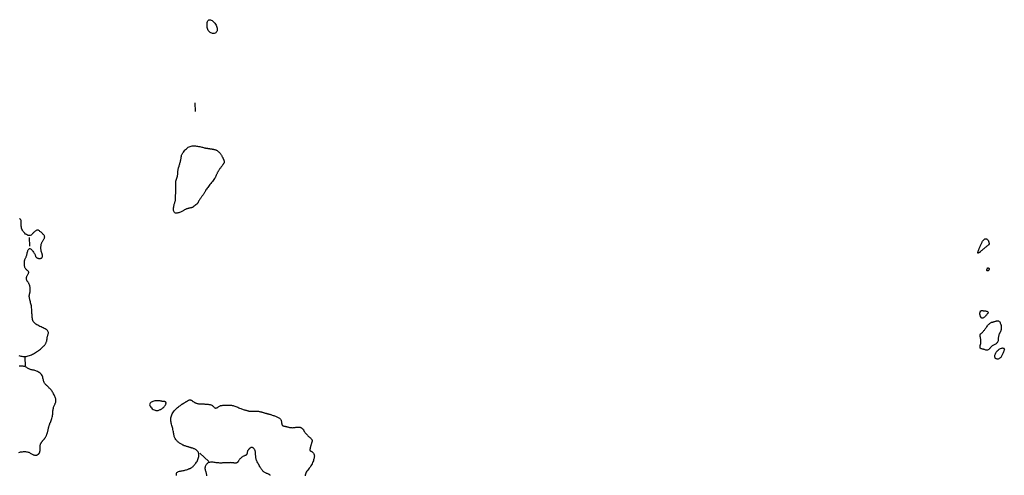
# Model space of a CAD drawing. Header units: millimetres. Extents: x 32690613 to 32693367, y 5343692 to 5344708.
# Tile 859 of 1009: x 32693074 to 32693189, y 5344348 to 5344401. Entities that reach past the tile are written whole.
import ezdxf

# ---------------------------------------------------------------- set-up
doc = ezdxf.new("R2010")
doc.units = ezdxf.units.MM
doc.header["$LTSCALE"] = 20
doc.layers.add('02-DGM_HL_491.50', color=72, linetype='Continuous')
doc.layers.add('02-DGM_HL_492.00', color=82, linetype='Continuous')

msp = doc.modelspace()

# ---------------------------------------------------------------- linework, layer by layer
at = {"layer": '02-DGM_HL_491.50', "elevation": 491.5, "flags": 128}
for points in [[(32693185.91, 5344373.78), (32693185.9, 5344373.79), (32693185.9, 5344373.8), (32693185.9, 5344373.82), (32693185.91, 5344373.84), (32693185.91, 5344373.87), (32693185.92, 5344373.89), (32693185.93, 5344373.92), (32693185.94, 5344373.96), (32693185.95, 5344373.99), (32693185.96, 5344374.03), (32693185.98, 5344374.07), (32693185.99, 5344374.11), (32693186.01, 5344374.16), (32693186.03, 5344374.21), (32693186.05, 5344374.27), (32693186.08, 5344374.33), (32693186.1, 5344374.4), (32693186.13, 5344374.47), (32693186.17, 5344374.54), (32693186.2, 5344374.61), (32693186.23, 5344374.69), (32693186.27, 5344374.77), (32693186.3, 5344374.84), (32693186.33, 5344374.91), (32693186.37, 5344374.98), (32693186.4, 5344375.05), (32693186.43, 5344375.11), (32693186.46, 5344375.17), (32693186.49, 5344375.22), (32693186.52, 5344375.27), (32693186.56, 5344375.31), (32693186.6, 5344375.35), (32693186.64, 5344375.39), (32693186.68, 5344375.42), (32693186.73, 5344375.44), (32693186.78, 5344375.46), (32693186.82, 5344375.46), (32693186.87, 5344375.46), (32693186.92, 5344375.45), (32693186.96, 5344375.43), (32693187, 5344375.4), (32693187.04, 5344375.36), (32693187.08, 5344375.31), (32693187.11, 5344375.26), (32693187.14, 5344375.21), (32693187.16, 5344375.15), (32693187.18, 5344375.1), (32693187.2, 5344375.05), (32693187.21, 5344375), (32693187.22, 5344374.96), (32693187.22, 5344374.93), (32693187.22, 5344374.89), (32693187.22, 5344374.87), (32693187.22, 5344374.84), (32693187.21, 5344374.82), (32693187.2, 5344374.8), (32693187.18, 5344374.77), (32693187.16, 5344374.75), (32693187.14, 5344374.73), (32693187.11, 5344374.7), (32693187.07, 5344374.67), (32693187.03, 5344374.64), (32693186.98, 5344374.6), (32693186.92, 5344374.55), (32693186.85, 5344374.49), (32693186.77, 5344374.43), (32693186.69, 5344374.36), (32693186.6, 5344374.29), (32693186.52, 5344374.23), (32693186.44, 5344374.16), (32693186.37, 5344374.1), (32693186.31, 5344374.04), (32693186.26, 5344374), (32693186.22, 5344373.96), (32693186.2, 5344373.93), (32693186.18, 5344373.91), (32693186.16, 5344373.89), (32693186.15, 5344373.88), (32693186.15, 5344373.87), (32693186.14, 5344373.86), (32693186.13, 5344373.86), (32693186.12, 5344373.85), (32693186.11, 5344373.85), (32693186.1, 5344373.85), (32693186.09, 5344373.84), (32693186.08, 5344373.84), (32693186.06, 5344373.83), (32693186.04, 5344373.82), (32693186.02, 5344373.82), (32693186.01, 5344373.81), (32693185.99, 5344373.8), (32693185.97, 5344373.79), (32693185.95, 5344373.78), (32693185.93, 5344373.78), (32693185.92, 5344373.78)], [(32693187.23, 5344371.94), (32693187.23, 5344371.91), (32693187.23, 5344371.88), (32693187.22, 5344371.85), (32693187.2, 5344371.82), (32693187.19, 5344371.79), (32693187.17, 5344371.76), (32693187.15, 5344371.73), (32693187.13, 5344371.72), (32693187.1, 5344371.7), (32693187.08, 5344371.69), (32693187.05, 5344371.69), (32693187.03, 5344371.7), (32693187, 5344371.7), (32693186.99, 5344371.72), (32693186.97, 5344371.73), (32693186.96, 5344371.75), (32693186.96, 5344371.77), (32693186.96, 5344371.8), (32693186.97, 5344371.82), (32693186.98, 5344371.85), (32693186.99, 5344371.88), (32693187, 5344371.9), (32693187.01, 5344371.93), (32693187.02, 5344371.95), (32693187.03, 5344371.97), (32693187.03, 5344371.99), (32693187.04, 5344372.01), (32693187.04, 5344372.02), (32693187.04, 5344372.03), (32693187.04, 5344372.04), (32693187.05, 5344372.05), (32693187.05, 5344372.06), (32693187.06, 5344372.06), (32693187.06, 5344372.07), (32693187.07, 5344372.07), (32693187.08, 5344372.07), (32693187.1, 5344372.07), (32693187.11, 5344372.07), (32693187.12, 5344372.06), (32693187.14, 5344372.06), (32693187.15, 5344372.05), (32693187.17, 5344372.04), (32693187.19, 5344372.03), (32693187.2, 5344372.02), (32693187.21, 5344372.01), (32693187.22, 5344371.99), (32693187.23, 5344371.97)], [(32693186.85, 5344366.46), (32693186.79, 5344366.4), (32693186.73, 5344366.34), (32693186.67, 5344366.28), (32693186.61, 5344366.23), (32693186.56, 5344366.19), (32693186.5, 5344366.16), (32693186.45, 5344366.15), (32693186.4, 5344366.16), (32693186.36, 5344366.18), (32693186.31, 5344366.22), (32693186.28, 5344366.27), (32693186.24, 5344366.33), (32693186.21, 5344366.4), (32693186.19, 5344366.47), (32693186.17, 5344366.54), (32693186.16, 5344366.6), (32693186.15, 5344366.66), (32693186.15, 5344366.71), (32693186.15, 5344366.76), (32693186.16, 5344366.8), (32693186.17, 5344366.83), (32693186.18, 5344366.86), (32693186.19, 5344366.89), (32693186.2, 5344366.91), (32693186.21, 5344366.93), (32693186.22, 5344366.95), (32693186.22, 5344366.97), (32693186.23, 5344366.98), (32693186.23, 5344366.99), (32693186.24, 5344367), (32693186.24, 5344367.01), (32693186.25, 5344367.02), (32693186.26, 5344367.03), (32693186.27, 5344367.04), (32693186.28, 5344367.04), (32693186.3, 5344367.05), (32693186.33, 5344367.05), (32693186.37, 5344367.05), (32693186.42, 5344367.05), (32693186.48, 5344367.05), (32693186.55, 5344367.04), (32693186.64, 5344367.04), (32693186.73, 5344367.03), (32693186.82, 5344367.01), (32693186.9, 5344367), (32693186.98, 5344366.97), (32693187.04, 5344366.95), (32693187.08, 5344366.91), (32693187.1, 5344366.87), (32693187.11, 5344366.82), (32693187.09, 5344366.77), (32693187.06, 5344366.71), (32693187.02, 5344366.66), (32693186.97, 5344366.59), (32693186.91, 5344366.53)], [(32693187.77, 5344365.74), (32693187.83, 5344365.76), (32693187.9, 5344365.78), (32693187.97, 5344365.81), (32693188.04, 5344365.83), (32693188.11, 5344365.85), (32693188.18, 5344365.86), (32693188.25, 5344365.86), (32693188.31, 5344365.85), (32693188.37, 5344365.82), (32693188.42, 5344365.77), (32693188.47, 5344365.72), (32693188.51, 5344365.66), (32693188.54, 5344365.59), (32693188.57, 5344365.52), (32693188.6, 5344365.45), (32693188.61, 5344365.39), (32693188.62, 5344365.33), (32693188.63, 5344365.28), (32693188.63, 5344365.23), (32693188.63, 5344365.19), (32693188.63, 5344365.15), (32693188.62, 5344365.11), (32693188.62, 5344365.07), (32693188.62, 5344365.04), (32693188.62, 5344365), (32693188.62, 5344364.97), (32693188.62, 5344364.94), (32693188.62, 5344364.9), (32693188.63, 5344364.87), (32693188.63, 5344364.83), (32693188.62, 5344364.79), (32693188.61, 5344364.75), (32693188.6, 5344364.71), (32693188.59, 5344364.67), (32693188.57, 5344364.62), (32693188.55, 5344364.57), (32693188.52, 5344364.52), (32693188.5, 5344364.47), (32693188.47, 5344364.42), (32693188.45, 5344364.37), (32693188.42, 5344364.32), (32693188.4, 5344364.28), (32693188.38, 5344364.23), (32693188.36, 5344364.18), (32693188.35, 5344364.13), (32693188.33, 5344364.07), (32693188.32, 5344364.01), (32693188.31, 5344363.94), (32693188.3, 5344363.86), (32693188.3, 5344363.78), (32693188.29, 5344363.69), (32693188.28, 5344363.6), (32693188.27, 5344363.52), (32693188.24, 5344363.44), (32693188.21, 5344363.36), (32693188.17, 5344363.29), (32693188.11, 5344363.23), (32693188.05, 5344363.18), (32693187.97, 5344363.13), (32693187.89, 5344363.09), (32693187.81, 5344363.05), (32693187.73, 5344363), (32693187.65, 5344362.96), (32693187.57, 5344362.91), (32693187.51, 5344362.85), (32693187.44, 5344362.79), (32693187.39, 5344362.72), (32693187.34, 5344362.66), (32693187.28, 5344362.6), (32693187.23, 5344362.54), (32693187.18, 5344362.49), (32693187.12, 5344362.46), (32693187.05, 5344362.44), (32693186.98, 5344362.43), (32693186.91, 5344362.43), (32693186.84, 5344362.44), (32693186.77, 5344362.46), (32693186.69, 5344362.48), (32693186.62, 5344362.5), (32693186.56, 5344362.52), (32693186.5, 5344362.53), (32693186.44, 5344362.55), (32693186.39, 5344362.56), (32693186.35, 5344362.58), (32693186.31, 5344362.59), (32693186.27, 5344362.61), (32693186.24, 5344362.63), (32693186.22, 5344362.65), (32693186.2, 5344362.67), (32693186.19, 5344362.7), (32693186.18, 5344362.74), (32693186.17, 5344362.77), (32693186.17, 5344362.81), (32693186.17, 5344362.84), (32693186.17, 5344362.88), (32693186.18, 5344362.91), (32693186.18, 5344362.95), (32693186.19, 5344362.98), (32693186.2, 5344363.01), (32693186.22, 5344363.05), (32693186.23, 5344363.09), (32693186.24, 5344363.13), (32693186.25, 5344363.18), (32693186.25, 5344363.24), (32693186.26, 5344363.31), (32693186.26, 5344363.38), (32693186.26, 5344363.46), (32693186.26, 5344363.54), (32693186.25, 5344363.63), (32693186.25, 5344363.71), (32693186.24, 5344363.79), (32693186.23, 5344363.86), (32693186.22, 5344363.93), (32693186.2, 5344363.99), (32693186.19, 5344364.04), (32693186.18, 5344364.09), (32693186.17, 5344364.13), (32693186.17, 5344364.17), (32693186.17, 5344364.21), (32693186.18, 5344364.24), (32693186.2, 5344364.27), (32693186.22, 5344364.3), (32693186.24, 5344364.33), (32693186.28, 5344364.36), (32693186.31, 5344364.39), (32693186.35, 5344364.42), (32693186.39, 5344364.46), (32693186.44, 5344364.5), (32693186.48, 5344364.55), (32693186.53, 5344364.6), (32693186.57, 5344364.66), (32693186.62, 5344364.72), (32693186.67, 5344364.78), (32693186.73, 5344364.85), (32693186.78, 5344364.93), (32693186.84, 5344365), (32693186.9, 5344365.09), (32693186.96, 5344365.17), (32693187.03, 5344365.25), (32693187.09, 5344365.34), (32693187.16, 5344365.41), (32693187.22, 5344365.48), (32693187.28, 5344365.54), (32693187.34, 5344365.59), (32693187.39, 5344365.63), (32693187.45, 5344365.66), (32693187.5, 5344365.68), (32693187.55, 5344365.69), (32693187.6, 5344365.7), (32693187.65, 5344365.71), (32693187.71, 5344365.72)], [(32693188.83, 5344362.04), (32693188.79, 5344361.95), (32693188.75, 5344361.87), (32693188.71, 5344361.79), (32693188.67, 5344361.71), (32693188.63, 5344361.64), (32693188.59, 5344361.58), (32693188.54, 5344361.52), (32693188.48, 5344361.47), (32693188.42, 5344361.43), (32693188.36, 5344361.4), (32693188.29, 5344361.38), (32693188.22, 5344361.38), (32693188.16, 5344361.38), (32693188.09, 5344361.39), (32693188.04, 5344361.41), (32693187.99, 5344361.45), (32693187.95, 5344361.49), (32693187.92, 5344361.55), (32693187.91, 5344361.61), (32693187.9, 5344361.68), (32693187.9, 5344361.76), (32693187.91, 5344361.84), (32693187.94, 5344361.92), (32693187.97, 5344362), (32693188.01, 5344362.09), (32693188.06, 5344362.17), (32693188.13, 5344362.26), (32693188.19, 5344362.33), (32693188.27, 5344362.41), (32693188.34, 5344362.47), (32693188.42, 5344362.53), (32693188.5, 5344362.58), (32693188.58, 5344362.62), (32693188.66, 5344362.65), (32693188.74, 5344362.67), (32693188.81, 5344362.68), (32693188.87, 5344362.67), (32693188.93, 5344362.66), (32693188.97, 5344362.64), (32693188.99, 5344362.6), (32693189.01, 5344362.55), (32693189, 5344362.5), (32693188.99, 5344362.43), (32693188.97, 5344362.36), (32693188.94, 5344362.29), (32693188.9, 5344362.21), (32693188.86, 5344362.12)]]:
    msp.add_lwpolyline(points, close=True, dxfattribs=at)
at = {"layer": '02-DGM_HL_492.00', "elevation": 492, "flags": 128}
for points in [[(32693096.79, 5344400.47), (32693096.85, 5344400.35), (32693096.89, 5344400.23), (32693096.92, 5344400.11), (32693096.93, 5344400), (32693096.93, 5344399.89), (32693096.91, 5344399.8), (32693096.87, 5344399.71), (32693096.82, 5344399.64), (32693096.75, 5344399.58), (32693096.67, 5344399.54), (32693096.58, 5344399.51), (32693096.48, 5344399.5), (32693096.38, 5344399.51), (32693096.28, 5344399.53), (32693096.19, 5344399.56), (32693096.1, 5344399.61), (32693096.02, 5344399.68), (32693095.95, 5344399.76), (32693095.88, 5344399.85), (32693095.83, 5344399.96), (32693095.79, 5344400.07), (32693095.76, 5344400.19), (32693095.74, 5344400.31), (32693095.73, 5344400.43), (32693095.73, 5344400.56), (32693095.74, 5344400.68), (32693095.76, 5344400.79), (32693095.8, 5344400.89), (32693095.84, 5344400.98), (32693095.9, 5344401.05), (32693095.96, 5344401.09), (32693096.04, 5344401.11), (32693096.13, 5344401.1), (32693096.22, 5344401.06), (32693096.33, 5344401), (32693096.43, 5344400.92), (32693096.53, 5344400.82), (32693096.63, 5344400.71), (32693096.71, 5344400.6)], [(32693096.54, 5344382.4), (32693096.46, 5344382.29), (32693096.37, 5344382.17), (32693096.27, 5344382.06), (32693096.18, 5344381.94), (32693096.08, 5344381.82), (32693095.98, 5344381.7), (32693095.89, 5344381.59), (32693095.81, 5344381.48), (32693095.73, 5344381.37), (32693095.67, 5344381.27), (32693095.61, 5344381.18), (32693095.56, 5344381.09), (32693095.51, 5344381.01), (32693095.47, 5344380.93), (32693095.43, 5344380.86), (32693095.39, 5344380.79), (32693095.35, 5344380.73), (32693095.31, 5344380.67), (32693095.27, 5344380.62), (32693095.23, 5344380.57), (32693095.19, 5344380.52), (32693095.15, 5344380.47), (32693095.11, 5344380.42), (32693095.07, 5344380.36), (32693095.03, 5344380.31), (32693094.99, 5344380.25), (32693094.95, 5344380.19), (32693094.92, 5344380.14), (32693094.88, 5344380.08), (32693094.85, 5344380.02), (32693094.81, 5344379.96), (32693094.78, 5344379.91), (32693094.75, 5344379.86), (32693094.73, 5344379.81), (32693094.7, 5344379.76), (32693094.68, 5344379.72), (32693094.65, 5344379.67), (32693094.63, 5344379.64), (32693094.6, 5344379.6), (32693094.57, 5344379.57), (32693094.54, 5344379.53), (32693094.51, 5344379.51), (32693094.47, 5344379.48), (32693094.44, 5344379.45), (32693094.4, 5344379.43), (32693094.36, 5344379.4), (32693094.33, 5344379.37), (32693094.29, 5344379.35), (32693094.26, 5344379.32), (32693094.22, 5344379.29), (32693094.19, 5344379.26), (32693094.16, 5344379.23), (32693094.13, 5344379.21), (32693094.1, 5344379.18), (32693094.06, 5344379.16), (32693094.03, 5344379.14), (32693094, 5344379.13), (32693093.97, 5344379.12), (32693093.94, 5344379.11), (32693093.9, 5344379.1), (32693093.87, 5344379.09), (32693093.82, 5344379.08), (32693093.78, 5344379.07), (32693093.73, 5344379.06), (32693093.67, 5344379.05), (32693093.61, 5344379.04), (32693093.55, 5344379.02), (32693093.49, 5344379), (32693093.42, 5344378.98), (32693093.35, 5344378.95), (32693093.29, 5344378.93), (32693093.23, 5344378.9), (32693093.17, 5344378.87), (32693093.11, 5344378.84), (32693093.05, 5344378.81), (32693092.99, 5344378.77), (32693092.93, 5344378.74), (32693092.86, 5344378.7), (32693092.78, 5344378.66), (32693092.7, 5344378.62), (32693092.61, 5344378.58), (32693092.52, 5344378.54), (32693092.42, 5344378.5), (32693092.32, 5344378.48), (32693092.22, 5344378.46), (32693092.13, 5344378.45), (32693092.05, 5344378.46), (32693091.97, 5344378.49), (32693091.92, 5344378.54), (32693091.87, 5344378.61), (32693091.84, 5344378.69), (32693091.82, 5344378.78), (32693091.81, 5344378.89), (32693091.81, 5344378.99), (32693091.82, 5344379.1), (32693091.84, 5344379.21), (32693091.85, 5344379.31), (32693091.88, 5344379.41), (32693091.9, 5344379.5), (32693091.93, 5344379.59), (32693091.96, 5344379.67), (32693091.98, 5344379.75), (32693092, 5344379.82), (32693092.02, 5344379.88), (32693092.03, 5344379.94), (32693092.03, 5344380), (32693092.03, 5344380.05), (32693092.03, 5344380.1), (32693092.03, 5344380.16), (32693092.03, 5344380.21), (32693092.03, 5344380.26), (32693092.03, 5344380.32), (32693092.03, 5344380.38), (32693092.04, 5344380.44), (32693092.04, 5344380.51), (32693092.05, 5344380.58), (32693092.06, 5344380.64), (32693092.07, 5344380.71), (32693092.08, 5344380.78), (32693092.09, 5344380.84), (32693092.1, 5344380.9), (32693092.1, 5344380.96), (32693092.1, 5344381.02), (32693092.1, 5344381.07), (32693092.1, 5344381.12), (32693092.1, 5344381.18), (32693092.1, 5344381.23), (32693092.1, 5344381.28), (32693092.1, 5344381.33), (32693092.1, 5344381.38), (32693092.09, 5344381.43), (32693092.09, 5344381.48), (32693092.09, 5344381.53), (32693092.09, 5344381.59), (32693092.08, 5344381.65), (32693092.08, 5344381.71), (32693092.08, 5344381.77), (32693092.08, 5344381.84), (32693092.08, 5344381.91), (32693092.08, 5344381.98), (32693092.08, 5344382.04), (32693092.08, 5344382.11), (32693092.09, 5344382.18), (32693092.1, 5344382.24), (32693092.11, 5344382.3), (32693092.13, 5344382.36), (32693092.15, 5344382.41), (32693092.17, 5344382.47), (32693092.19, 5344382.52), (32693092.21, 5344382.58), (32693092.23, 5344382.64), (32693092.25, 5344382.7), (32693092.26, 5344382.76), (32693092.28, 5344382.83), (32693092.29, 5344382.9), (32693092.3, 5344382.97), (32693092.31, 5344383.04), (32693092.31, 5344383.11), (32693092.32, 5344383.17), (32693092.32, 5344383.23), (32693092.33, 5344383.28), (32693092.33, 5344383.34), (32693092.33, 5344383.38), (32693092.33, 5344383.43), (32693092.34, 5344383.48), (32693092.35, 5344383.53), (32693092.36, 5344383.59), (32693092.37, 5344383.65), (32693092.39, 5344383.71), (32693092.41, 5344383.79), (32693092.43, 5344383.86), (32693092.46, 5344383.95), (32693092.48, 5344384.03), (32693092.51, 5344384.12), (32693092.54, 5344384.22), (32693092.57, 5344384.31), (32693092.59, 5344384.41), (32693092.62, 5344384.5), (32693092.64, 5344384.6), (32693092.66, 5344384.69), (32693092.68, 5344384.78), (32693092.69, 5344384.86), (32693092.71, 5344384.94), (32693092.72, 5344385), (32693092.72, 5344385.06), (32693092.73, 5344385.11), (32693092.73, 5344385.16), (32693092.74, 5344385.21), (32693092.76, 5344385.26), (32693092.78, 5344385.31), (32693092.81, 5344385.37), (32693092.85, 5344385.44), (32693092.9, 5344385.53), (32693092.97, 5344385.62), (32693093.04, 5344385.72), (32693093.13, 5344385.82), (32693093.22, 5344385.92), (32693093.32, 5344386.01), (32693093.43, 5344386.1), (32693093.54, 5344386.17), (32693093.65, 5344386.23), (32693093.77, 5344386.27), (32693093.89, 5344386.31), (32693094.01, 5344386.33), (32693094.13, 5344386.34), (32693094.25, 5344386.34), (32693094.38, 5344386.33), (32693094.5, 5344386.32), (32693094.63, 5344386.3), (32693094.75, 5344386.28), (32693094.88, 5344386.25), (32693095, 5344386.23), (32693095.11, 5344386.2), (32693095.22, 5344386.17), (32693095.32, 5344386.14), (32693095.41, 5344386.12), (32693095.5, 5344386.1), (32693095.57, 5344386.08), (32693095.64, 5344386.07), (32693095.71, 5344386.06), (32693095.77, 5344386.05), (32693095.83, 5344386.04), (32693095.89, 5344386.03), (32693095.95, 5344386.02), (32693096.01, 5344386.02), (32693096.08, 5344386.01), (32693096.15, 5344386), (32693096.22, 5344385.99), (32693096.29, 5344385.98), (32693096.35, 5344385.97), (32693096.42, 5344385.96), (32693096.48, 5344385.95), (32693096.54, 5344385.93), (32693096.6, 5344385.92), (32693096.65, 5344385.91), (32693096.71, 5344385.89), (32693096.76, 5344385.87), (32693096.8, 5344385.85), (32693096.85, 5344385.83), (32693096.9, 5344385.8), (32693096.95, 5344385.77), (32693097, 5344385.73), (32693097.04, 5344385.7), (32693097.09, 5344385.65), (32693097.14, 5344385.61), (32693097.18, 5344385.56), (32693097.23, 5344385.51), (32693097.27, 5344385.46), (32693097.31, 5344385.41), (32693097.35, 5344385.35), (32693097.38, 5344385.29), (32693097.42, 5344385.24), (32693097.45, 5344385.18), (32693097.48, 5344385.12), (32693097.51, 5344385.07), (32693097.54, 5344385.02), (32693097.57, 5344384.96), (32693097.59, 5344384.91), (32693097.61, 5344384.87), (32693097.63, 5344384.82), (32693097.65, 5344384.78), (32693097.67, 5344384.74), (32693097.68, 5344384.71), (32693097.69, 5344384.68), (32693097.7, 5344384.65), (32693097.71, 5344384.62), (32693097.72, 5344384.6), (32693097.73, 5344384.57), (32693097.73, 5344384.55), (32693097.73, 5344384.54), (32693097.74, 5344384.52), (32693097.74, 5344384.5), (32693097.74, 5344384.48), (32693097.74, 5344384.46), (32693097.73, 5344384.44), (32693097.73, 5344384.43), (32693097.73, 5344384.41), (32693097.72, 5344384.39), (32693097.72, 5344384.37), (32693097.71, 5344384.35), (32693097.7, 5344384.33), (32693097.68, 5344384.3), (32693097.67, 5344384.28), (32693097.65, 5344384.25), (32693097.63, 5344384.21), (32693097.6, 5344384.17), (32693097.57, 5344384.13), (32693097.53, 5344384.08), (32693097.49, 5344384.02), (32693097.45, 5344383.95), (32693097.4, 5344383.89), (32693097.35, 5344383.81), (32693097.3, 5344383.74), (32693097.25, 5344383.67), (32693097.21, 5344383.6), (32693097.16, 5344383.54), (32693097.12, 5344383.48), (32693097.09, 5344383.43), (32693097.05, 5344383.38), (32693097.02, 5344383.33), (32693096.99, 5344383.28), (32693096.96, 5344383.22), (32693096.93, 5344383.17), (32693096.91, 5344383.11), (32693096.88, 5344383.04), (32693096.84, 5344382.97), (32693096.81, 5344382.89), (32693096.77, 5344382.8), (32693096.72, 5344382.71), (32693096.67, 5344382.61), (32693096.61, 5344382.51)], [(32693089.65, 5344355.38), (32693089.76, 5344355.36), (32693089.85, 5344355.35), (32693089.94, 5344355.35), (32693090.03, 5344355.37), (32693090.11, 5344355.39), (32693090.18, 5344355.42), (32693090.25, 5344355.46), (32693090.32, 5344355.49), (32693090.37, 5344355.53), (32693090.43, 5344355.56), (32693090.48, 5344355.59), (32693090.53, 5344355.62), (32693090.57, 5344355.65), (32693090.61, 5344355.68), (32693090.65, 5344355.72), (32693090.69, 5344355.76), (32693090.73, 5344355.8), (32693090.77, 5344355.85), (32693090.81, 5344355.91), (32693090.84, 5344355.96), (32693090.87, 5344356.01), (32693090.9, 5344356.07), (32693090.92, 5344356.12), (32693090.93, 5344356.16), (32693090.94, 5344356.2), (32693090.94, 5344356.24), (32693090.94, 5344356.27), (32693090.93, 5344356.3), (32693090.92, 5344356.33), (32693090.9, 5344356.35), (32693090.88, 5344356.36), (32693090.86, 5344356.38), (32693090.84, 5344356.39), (32693090.81, 5344356.39), (32693090.79, 5344356.4), (32693090.77, 5344356.4), (32693090.74, 5344356.4), (32693090.72, 5344356.41), (32693090.69, 5344356.41), (32693090.66, 5344356.41), (32693090.63, 5344356.41), (32693090.6, 5344356.42), (32693090.57, 5344356.42), (32693090.53, 5344356.42), (32693090.49, 5344356.43), (32693090.44, 5344356.44), (32693090.39, 5344356.45), (32693090.33, 5344356.46), (32693090.27, 5344356.47), (32693090.19, 5344356.48), (32693090.11, 5344356.49), (32693090.02, 5344356.49), (32693089.93, 5344356.5), (32693089.83, 5344356.49), (32693089.73, 5344356.48), (32693089.62, 5344356.47), (32693089.51, 5344356.44), (32693089.41, 5344356.41), (32693089.3, 5344356.37), (32693089.21, 5344356.32), (32693089.13, 5344356.26), (32693089.07, 5344356.2), (32693089.03, 5344356.12), (32693089.02, 5344356.04), (32693089.03, 5344355.95), (32693089.08, 5344355.85), (32693089.15, 5344355.75), (32693089.23, 5344355.66), (32693089.33, 5344355.57), (32693089.44, 5344355.49), (32693089.54, 5344355.43)]]:
    msp.add_lwpolyline(points, close=True, dxfattribs=at)
for points in [[(32693094.31, 5344391.37), (32693094.35, 5344390.37)], [(32693073.73, 5344361.78), (32693073.84, 5344361.76), (32693073.96, 5344361.73), (32693074.08, 5344361.71), (32693074.2, 5344361.69), (32693074.33, 5344361.68), (32693074.45, 5344361.68), (32693074.58, 5344361.69), (32693074.7, 5344361.71), (32693074.82, 5344361.74), (32693074.95, 5344361.78), (32693075.07, 5344361.82), (32693075.19, 5344361.88), (32693075.32, 5344361.94), (32693075.44, 5344362), (32693075.56, 5344362.07), (32693075.68, 5344362.14), (32693075.8, 5344362.22), (32693075.92, 5344362.3), (32693076.03, 5344362.38), (32693076.14, 5344362.46), (32693076.24, 5344362.54), (32693076.33, 5344362.62), (32693076.42, 5344362.69), (32693076.5, 5344362.77), (32693076.57, 5344362.84), (32693076.64, 5344362.91), (32693076.7, 5344362.97), (32693076.75, 5344363.04), (32693076.8, 5344363.1), (32693076.84, 5344363.17), (32693076.88, 5344363.23), (32693076.91, 5344363.29), (32693076.93, 5344363.36), (32693076.96, 5344363.42), (32693076.98, 5344363.48), (32693076.99, 5344363.54), (32693077.01, 5344363.59), (32693077.01, 5344363.65), (32693077.02, 5344363.7), (32693077.03, 5344363.75), (32693077.03, 5344363.8), (32693077.04, 5344363.85), (32693077.04, 5344363.9), (32693077.05, 5344363.95), (32693077.07, 5344364.01), (32693077.08, 5344364.07), (32693077.1, 5344364.13), (32693077.12, 5344364.2), (32693077.14, 5344364.28), (32693077.16, 5344364.35), (32693077.17, 5344364.43), (32693077.17, 5344364.5), (32693077.15, 5344364.58), (32693077.11, 5344364.65), (32693077.06, 5344364.72), (32693076.99, 5344364.79), (32693076.9, 5344364.85), (32693076.8, 5344364.91), (32693076.69, 5344364.97), (32693076.57, 5344365.03), (32693076.44, 5344365.09), (32693076.32, 5344365.15), (32693076.19, 5344365.21), (32693076.06, 5344365.26), (32693075.94, 5344365.33), (32693075.83, 5344365.39), (32693075.72, 5344365.46), (32693075.62, 5344365.53), (32693075.53, 5344365.61), (32693075.46, 5344365.7), (32693075.4, 5344365.79), (32693075.36, 5344365.9), (32693075.32, 5344366.01), (32693075.3, 5344366.12), (32693075.28, 5344366.24), (32693075.27, 5344366.36), (32693075.26, 5344366.48), (32693075.26, 5344366.61), (32693075.25, 5344366.73), (32693075.25, 5344366.86), (32693075.24, 5344366.98), (32693075.23, 5344367.11), (32693075.22, 5344367.23), (32693075.21, 5344367.36), (32693075.2, 5344367.48), (32693075.18, 5344367.61), (32693075.16, 5344367.73), (32693075.13, 5344367.85), (32693075.1, 5344367.97), (32693075.08, 5344368.09), (32693075.05, 5344368.2), (32693075.02, 5344368.3), (32693075, 5344368.39), (32693074.98, 5344368.47), (32693074.96, 5344368.55), (32693074.95, 5344368.61), (32693074.94, 5344368.66), (32693074.94, 5344368.72), (32693074.94, 5344368.77), (32693074.94, 5344368.82), (32693074.95, 5344368.87), (32693074.96, 5344368.93), (32693074.97, 5344369), (32693074.99, 5344369.07), (32693075.01, 5344369.15), (32693075.03, 5344369.24), (32693075.04, 5344369.32), (32693075.05, 5344369.42), (32693075.06, 5344369.51), (32693075.06, 5344369.6), (32693075.05, 5344369.7), (32693075.04, 5344369.79), (32693075.02, 5344369.88), (32693074.99, 5344369.96), (32693074.96, 5344370.05), (32693074.93, 5344370.13), (32693074.9, 5344370.2), (32693074.87, 5344370.26), (32693074.83, 5344370.32), (32693074.8, 5344370.37), (32693074.77, 5344370.42), (32693074.74, 5344370.46), (32693074.71, 5344370.5), (32693074.69, 5344370.54), (32693074.66, 5344370.58), (32693074.64, 5344370.63), (32693074.63, 5344370.68), (32693074.62, 5344370.73), (32693074.61, 5344370.78), (32693074.61, 5344370.84), (32693074.61, 5344370.9), (32693074.62, 5344370.96), (32693074.64, 5344371.02), (32693074.67, 5344371.09), (32693074.7, 5344371.15), (32693074.74, 5344371.22), (32693074.77, 5344371.28), (32693074.81, 5344371.34), (32693074.84, 5344371.4), (32693074.86, 5344371.46), (32693074.87, 5344371.52), (32693074.87, 5344371.57), (32693074.85, 5344371.62), (32693074.81, 5344371.67), (32693074.77, 5344371.71), (32693074.71, 5344371.76), (32693074.66, 5344371.81), (32693074.6, 5344371.86), (32693074.54, 5344371.91), (32693074.49, 5344371.97), (32693074.45, 5344372.03), (32693074.42, 5344372.1), (32693074.4, 5344372.17), (32693074.39, 5344372.24), (32693074.37, 5344372.32), (32693074.37, 5344372.39), (32693074.36, 5344372.46), (32693074.36, 5344372.52), (32693074.36, 5344372.58), (32693074.36, 5344372.64), (32693074.36, 5344372.69), (32693074.36, 5344372.74), (32693074.37, 5344372.8), (32693074.37, 5344372.85), (32693074.39, 5344372.91), (32693074.41, 5344372.97), (32693074.43, 5344373.03), (32693074.46, 5344373.1), (32693074.49, 5344373.18), (32693074.52, 5344373.25), (32693074.56, 5344373.32), (32693074.59, 5344373.39), (32693074.62, 5344373.46), (32693074.64, 5344373.53), (32693074.66, 5344373.58), (32693074.67, 5344373.64), (32693074.68, 5344373.69), (32693074.69, 5344373.73), (32693074.7, 5344373.78), (32693074.71, 5344373.84), (32693074.72, 5344373.89), (32693074.73, 5344373.95), (32693074.75, 5344374.02), (32693074.77, 5344374.08), (32693074.8, 5344374.15), (32693074.83, 5344374.21), (32693074.87, 5344374.26), (32693074.91, 5344374.3), (32693074.96, 5344374.32), (32693075.02, 5344374.32), (32693075.08, 5344374.29), (32693075.15, 5344374.24), (32693075.22, 5344374.17), (32693075.29, 5344374.09), (32693075.36, 5344374), (32693075.43, 5344373.91), (32693075.49, 5344373.82), (32693075.54, 5344373.74), (32693075.58, 5344373.66), (32693075.61, 5344373.59), (32693075.63, 5344373.53), (32693075.65, 5344373.48), (32693075.67, 5344373.43), (32693075.68, 5344373.39), (32693075.7, 5344373.36), (32693075.72, 5344373.33), (32693075.74, 5344373.3), (32693075.77, 5344373.27), (32693075.81, 5344373.25), (32693075.84, 5344373.23), (32693075.89, 5344373.21), (32693075.93, 5344373.19), (32693075.98, 5344373.18), (32693076.03, 5344373.17), (32693076.08, 5344373.16), (32693076.14, 5344373.16), (32693076.19, 5344373.16), (32693076.25, 5344373.17), (32693076.3, 5344373.18), (32693076.34, 5344373.19), (32693076.38, 5344373.21), (32693076.42, 5344373.24), (32693076.44, 5344373.28), (32693076.46, 5344373.32), (32693076.47, 5344373.37), (32693076.48, 5344373.42), (32693076.48, 5344373.47), (32693076.48, 5344373.53), (32693076.47, 5344373.58), (32693076.46, 5344373.63), (32693076.44, 5344373.68), (32693076.43, 5344373.73), (32693076.41, 5344373.78), (32693076.39, 5344373.83), (32693076.38, 5344373.88), (32693076.36, 5344373.93), (32693076.34, 5344373.98), (32693076.33, 5344374.04), (32693076.32, 5344374.11), (32693076.31, 5344374.18), (32693076.3, 5344374.25), (32693076.3, 5344374.32), (32693076.3, 5344374.4), (32693076.3, 5344374.48), (32693076.3, 5344374.55), (32693076.31, 5344374.63), (32693076.32, 5344374.7), (32693076.33, 5344374.77), (32693076.34, 5344374.84), (32693076.36, 5344374.9), (32693076.39, 5344374.97), (32693076.41, 5344375.03), (32693076.44, 5344375.1), (32693076.48, 5344375.16), (32693076.52, 5344375.23), (32693076.57, 5344375.29), (32693076.61, 5344375.35), (32693076.65, 5344375.42), (32693076.69, 5344375.48), (32693076.72, 5344375.55), (32693076.73, 5344375.61), (32693076.74, 5344375.67), (32693076.73, 5344375.73), (32693076.71, 5344375.8), (32693076.67, 5344375.86), (32693076.63, 5344375.92), (32693076.57, 5344375.98), (32693076.51, 5344376.04), (32693076.45, 5344376.1), (32693076.39, 5344376.16), (32693076.32, 5344376.22), (32693076.26, 5344376.28), (32693076.19, 5344376.33), (32693076.13, 5344376.38), (32693076.06, 5344376.42), (32693076, 5344376.45), (32693075.94, 5344376.47), (32693075.87, 5344376.47), (32693075.81, 5344376.46), (32693075.75, 5344376.44), (32693075.69, 5344376.4), (32693075.63, 5344376.36), (32693075.57, 5344376.31), (32693075.51, 5344376.25), (32693075.45, 5344376.18), (32693075.39, 5344376.12), (32693075.33, 5344376.06), (32693075.27, 5344375.99), (32693075.2, 5344375.94), (32693075.14, 5344375.89), (32693075.06, 5344375.86), (32693074.99, 5344375.83), (32693074.91, 5344375.83), (32693074.81, 5344375.85), (32693074.72, 5344375.89), (32693074.61, 5344375.95), (32693074.51, 5344376.02), (32693074.4, 5344376.11), (32693074.3, 5344376.22), (32693074.22, 5344376.33), (32693074.14, 5344376.45), (32693074.08, 5344376.57), (32693074.03, 5344376.69), (32693074.01, 5344376.82), (32693074, 5344376.94), (32693073.99, 5344377.05), (32693073.99, 5344377.16), (32693074, 5344377.27), (32693074, 5344377.37), (32693074, 5344377.46), (32693073.99, 5344377.53), (32693073.98, 5344377.6), (32693073.96, 5344377.66), (32693073.93, 5344377.71), (32693073.9, 5344377.75), (32693073.85, 5344377.79), (32693073.8, 5344377.81)], [(32693074.91, 5344375.6), (32693074.95, 5344374.6)], [(32693074.49, 5344360.57), (32693074.45, 5344361.57)], [(32693073.72, 5344350.45), (32693073.82, 5344350.48), (32693073.93, 5344350.5), (32693074.04, 5344350.52), (32693074.15, 5344350.53), (32693074.27, 5344350.54), (32693074.38, 5344350.55), (32693074.49, 5344350.54), (32693074.6, 5344350.53), (32693074.71, 5344350.52), (32693074.8, 5344350.49), (32693074.9, 5344350.46), (32693074.98, 5344350.43), (32693075.06, 5344350.38), (32693075.13, 5344350.34), (32693075.2, 5344350.3), (32693075.27, 5344350.25), (32693075.34, 5344350.22), (32693075.4, 5344350.18), (32693075.46, 5344350.16), (32693075.53, 5344350.14), (32693075.59, 5344350.13), (32693075.65, 5344350.13), (32693075.71, 5344350.13), (32693075.76, 5344350.13), (32693075.81, 5344350.14), (32693075.86, 5344350.16), (32693075.9, 5344350.18), (32693075.94, 5344350.2), (32693075.98, 5344350.23), (32693076.01, 5344350.26), (32693076.04, 5344350.28), (32693076.07, 5344350.32), (32693076.09, 5344350.35), (32693076.12, 5344350.38), (32693076.13, 5344350.41), (32693076.15, 5344350.44), (32693076.16, 5344350.48), (32693076.17, 5344350.51), (32693076.18, 5344350.55), (32693076.19, 5344350.6), (32693076.2, 5344350.65), (32693076.2, 5344350.7), (32693076.2, 5344350.76), (32693076.2, 5344350.83), (32693076.2, 5344350.9), (32693076.21, 5344350.97), (32693076.21, 5344351.04), (32693076.21, 5344351.11), (32693076.21, 5344351.18), (32693076.22, 5344351.24), (32693076.23, 5344351.31), (32693076.24, 5344351.36), (32693076.26, 5344351.41), (32693076.27, 5344351.46), (32693076.29, 5344351.51), (32693076.31, 5344351.55), (32693076.33, 5344351.59), (32693076.36, 5344351.63), (32693076.38, 5344351.66), (32693076.41, 5344351.7), (32693076.44, 5344351.73), (32693076.47, 5344351.77), (32693076.5, 5344351.8), (32693076.52, 5344351.83), (32693076.55, 5344351.87), (32693076.58, 5344351.9), (32693076.61, 5344351.93), (32693076.64, 5344351.96), (32693076.67, 5344352), (32693076.7, 5344352.03), (32693076.73, 5344352.07), (32693076.76, 5344352.11), (32693076.79, 5344352.15), (32693076.82, 5344352.2), (32693076.85, 5344352.25), (32693076.88, 5344352.3), (32693076.91, 5344352.36), (32693076.94, 5344352.42), (32693076.96, 5344352.48), (32693076.99, 5344352.55), (32693077.01, 5344352.61), (32693077.04, 5344352.68), (32693077.06, 5344352.75), (32693077.08, 5344352.82), (32693077.1, 5344352.9), (32693077.11, 5344352.97), (32693077.13, 5344353.04), (32693077.15, 5344353.11), (32693077.16, 5344353.17), (32693077.17, 5344353.24), (32693077.19, 5344353.3), (32693077.2, 5344353.36), (32693077.21, 5344353.42), (32693077.23, 5344353.48), (32693077.25, 5344353.55), (32693077.27, 5344353.62), (32693077.3, 5344353.69), (32693077.33, 5344353.78), (32693077.36, 5344353.87), (32693077.41, 5344353.97), (32693077.45, 5344354.08), (32693077.49, 5344354.2), (32693077.54, 5344354.32), (32693077.58, 5344354.44), (32693077.61, 5344354.57), (32693077.64, 5344354.69), (32693077.67, 5344354.82), (32693077.68, 5344354.94), (32693077.69, 5344355.07), (32693077.7, 5344355.19), (32693077.71, 5344355.3), (32693077.72, 5344355.42), (32693077.74, 5344355.53), (32693077.76, 5344355.63), (32693077.78, 5344355.73), (32693077.81, 5344355.82), (32693077.84, 5344355.91), (32693077.88, 5344355.99), (32693077.91, 5344356.07), (32693077.95, 5344356.14), (32693077.98, 5344356.21), (32693078.01, 5344356.27), (32693078.03, 5344356.34), (32693078.04, 5344356.4), (32693078.06, 5344356.46), (32693078.06, 5344356.52), (32693078.06, 5344356.58), (32693078.05, 5344356.65), (32693078.03, 5344356.73), (32693078.01, 5344356.81), (32693077.97, 5344356.9), (32693077.94, 5344357), (32693077.89, 5344357.1), (32693077.84, 5344357.2), (32693077.78, 5344357.31), (32693077.73, 5344357.41), (32693077.67, 5344357.51), (32693077.6, 5344357.61), (32693077.54, 5344357.7), (32693077.48, 5344357.78), (32693077.41, 5344357.85), (32693077.35, 5344357.92), (32693077.28, 5344357.99), (32693077.22, 5344358.05), (32693077.15, 5344358.11), (32693077.09, 5344358.17), (32693077.02, 5344358.23), (32693076.96, 5344358.29), (32693076.9, 5344358.36), (32693076.84, 5344358.42), (32693076.78, 5344358.49), (32693076.73, 5344358.57), (32693076.69, 5344358.65), (32693076.65, 5344358.74), (32693076.62, 5344358.84), (32693076.59, 5344358.94), (32693076.57, 5344359.04), (32693076.54, 5344359.15), (32693076.51, 5344359.26), (32693076.47, 5344359.37), (32693076.43, 5344359.47), (32693076.37, 5344359.56), (32693076.29, 5344359.65), (32693076.21, 5344359.73), (32693076.11, 5344359.8), (32693076.01, 5344359.86), (32693075.91, 5344359.92), (32693075.8, 5344359.96), (32693075.7, 5344360), (32693075.6, 5344360.03), (32693075.51, 5344360.06), (32693075.42, 5344360.08), (32693075.35, 5344360.09), (32693075.27, 5344360.1), (32693075.2, 5344360.12), (32693075.14, 5344360.13), (32693075.07, 5344360.15), (32693075.01, 5344360.18), (32693074.95, 5344360.21), (32693074.88, 5344360.25), (32693074.81, 5344360.29), (32693074.74, 5344360.33), (32693074.67, 5344360.38), (32693074.59, 5344360.42), (32693074.51, 5344360.46), (32693074.41, 5344360.49), (32693074.32, 5344360.51), (32693074.21, 5344360.53), (32693074.1, 5344360.54), (32693073.98, 5344360.54), (32693073.87, 5344360.54), (32693073.74, 5344360.54)], [(32693092.15, 5344347.74), (32693092.15, 5344347.84), (32693092.15, 5344347.93), (32693092.17, 5344348.02), (32693092.2, 5344348.09), (32693092.26, 5344348.15), (32693092.33, 5344348.19), (32693092.41, 5344348.23), (32693092.51, 5344348.25), (32693092.61, 5344348.27), (32693092.72, 5344348.29), (32693092.83, 5344348.31), (32693092.94, 5344348.33), (32693093.05, 5344348.35), (32693093.15, 5344348.37), (32693093.25, 5344348.4), (32693093.34, 5344348.43), (32693093.43, 5344348.45), (32693093.51, 5344348.48), (32693093.58, 5344348.51), (32693093.65, 5344348.53), (32693093.7, 5344348.56), (32693093.76, 5344348.58), (32693093.8, 5344348.6), (32693093.85, 5344348.62), (32693093.89, 5344348.65), (32693093.94, 5344348.68), (32693093.99, 5344348.71), (32693094.04, 5344348.76), (32693094.1, 5344348.81), (32693094.16, 5344348.87), (32693094.23, 5344348.94), (32693094.3, 5344349.02), (32693094.36, 5344349.11), (32693094.43, 5344349.2), (32693094.5, 5344349.3), (32693094.56, 5344349.4), (32693094.61, 5344349.51), (32693094.66, 5344349.62), (32693094.7, 5344349.74), (32693094.74, 5344349.85), (32693094.76, 5344349.96), (32693094.78, 5344350.07), (32693094.78, 5344350.18), (32693094.77, 5344350.27), (32693094.75, 5344350.36), (32693094.72, 5344350.44), (32693094.68, 5344350.52), (32693094.63, 5344350.58), (32693094.58, 5344350.64), (32693094.52, 5344350.7), (32693094.46, 5344350.75), (32693094.39, 5344350.79), (32693094.33, 5344350.82), (32693094.26, 5344350.86), (32693094.2, 5344350.88), (32693094.14, 5344350.91), (32693094.08, 5344350.93), (32693094.03, 5344350.95), (32693093.97, 5344350.96), (32693093.93, 5344350.98), (32693093.88, 5344350.99), (32693093.84, 5344351), (32693093.79, 5344351.02), (32693093.75, 5344351.03), (32693093.71, 5344351.04), (32693093.66, 5344351.05), (32693093.61, 5344351.07), (32693093.55, 5344351.09), (32693093.48, 5344351.11), (32693093.4, 5344351.13), (32693093.33, 5344351.15), (32693093.24, 5344351.18), (32693093.16, 5344351.21), (32693093.07, 5344351.24), (32693092.98, 5344351.28), (32693092.9, 5344351.31), (32693092.82, 5344351.36), (32693092.74, 5344351.4), (32693092.66, 5344351.44), (32693092.58, 5344351.49), (32693092.51, 5344351.55), (32693092.44, 5344351.6), (32693092.37, 5344351.66), (32693092.31, 5344351.71), (32693092.24, 5344351.78), (32693092.18, 5344351.84), (32693092.12, 5344351.91), (32693092.07, 5344351.98), (32693092.02, 5344352.06), (32693091.97, 5344352.14), (32693091.93, 5344352.22), (32693091.9, 5344352.32), (32693091.87, 5344352.42), (32693091.85, 5344352.52), (32693091.83, 5344352.64), (32693091.81, 5344352.75), (32693091.8, 5344352.87), (32693091.78, 5344352.99), (32693091.75, 5344353.12), (32693091.73, 5344353.24), (32693091.69, 5344353.36), (32693091.66, 5344353.49), (32693091.62, 5344353.61), (32693091.58, 5344353.74), (32693091.55, 5344353.86), (32693091.52, 5344353.98), (32693091.5, 5344354.11), (32693091.49, 5344354.23), (32693091.49, 5344354.36), (32693091.5, 5344354.48), (32693091.53, 5344354.61), (32693091.56, 5344354.73), (32693091.61, 5344354.85), (32693091.67, 5344354.97), (32693091.74, 5344355.09), (32693091.82, 5344355.2), (32693091.9, 5344355.31), (32693092, 5344355.42), (32693092.1, 5344355.52), (32693092.2, 5344355.62), (32693092.29, 5344355.7), (32693092.39, 5344355.78), (32693092.47, 5344355.85), (32693092.55, 5344355.91), (32693092.62, 5344355.96), (32693092.67, 5344356), (32693092.72, 5344356.04), (32693092.75, 5344356.06), (32693092.79, 5344356.08), (32693092.82, 5344356.1), (32693092.85, 5344356.12), (32693092.88, 5344356.13), (32693092.91, 5344356.15), (32693092.94, 5344356.17), (32693092.98, 5344356.19), (32693093.02, 5344356.22), (32693093.06, 5344356.24), (32693093.11, 5344356.27), (32693093.15, 5344356.3), (32693093.2, 5344356.33), (32693093.25, 5344356.36), (32693093.31, 5344356.4), (32693093.36, 5344356.43), (32693093.42, 5344356.47), (32693093.47, 5344356.5), (32693093.52, 5344356.53), (32693093.57, 5344356.56), (32693093.62, 5344356.58), (32693093.67, 5344356.6), (32693093.71, 5344356.6), (32693093.75, 5344356.61), (32693093.78, 5344356.6), (32693093.82, 5344356.6), (32693093.85, 5344356.58), (32693093.88, 5344356.57), (32693093.92, 5344356.55), (32693093.95, 5344356.53), (32693093.98, 5344356.51), (32693094.01, 5344356.48), (32693094.05, 5344356.46), (32693094.09, 5344356.43), (32693094.13, 5344356.4), (32693094.17, 5344356.37), (32693094.22, 5344356.34), (32693094.27, 5344356.31), (32693094.32, 5344356.28), (32693094.38, 5344356.25), (32693094.44, 5344356.23), (32693094.5, 5344356.21), (32693094.57, 5344356.18), (32693094.65, 5344356.17), (32693094.72, 5344356.15), (32693094.8, 5344356.14), (32693094.89, 5344356.13), (32693094.97, 5344356.13), (32693095.05, 5344356.13), (32693095.13, 5344356.12), (32693095.21, 5344356.12), (32693095.28, 5344356.12), (32693095.35, 5344356.12), (32693095.41, 5344356.12), (32693095.46, 5344356.11), (32693095.51, 5344356.11), (32693095.56, 5344356.1), (32693095.6, 5344356.09), (32693095.65, 5344356.09), (32693095.7, 5344356.08), (32693095.76, 5344356.08), (32693095.82, 5344356.08), (32693095.88, 5344356.08), (32693095.95, 5344356.07), (32693096.02, 5344356.06), (32693096.09, 5344356.05), (32693096.17, 5344356.04), (32693096.23, 5344356.01), (32693096.3, 5344355.98), (32693096.36, 5344355.93), (32693096.42, 5344355.88), (32693096.48, 5344355.83), (32693096.53, 5344355.77), (32693096.58, 5344355.72), (32693096.63, 5344355.68), (32693096.68, 5344355.65), (32693096.73, 5344355.63), (32693096.78, 5344355.63), (32693096.84, 5344355.65), (32693096.9, 5344355.67), (32693096.95, 5344355.71), (32693097.01, 5344355.75), (32693097.07, 5344355.79), (32693097.13, 5344355.84), (32693097.19, 5344355.87), (32693097.26, 5344355.9), (32693097.32, 5344355.93), (32693097.38, 5344355.94), (32693097.44, 5344355.96), (32693097.5, 5344355.96), (32693097.57, 5344355.97), (32693097.63, 5344355.97), (32693097.69, 5344355.98), (32693097.75, 5344355.98), (32693097.82, 5344355.98), (32693097.88, 5344355.98), (32693097.94, 5344355.99), (32693098, 5344355.99), (32693098.07, 5344355.99), (32693098.13, 5344355.99), (32693098.19, 5344355.99), (32693098.25, 5344356), (32693098.32, 5344356), (32693098.38, 5344356), (32693098.45, 5344355.99), (32693098.52, 5344355.99), (32693098.6, 5344355.98), (32693098.69, 5344355.96), (32693098.78, 5344355.93), (32693098.88, 5344355.9), (32693098.98, 5344355.87), (32693099.09, 5344355.82), (32693099.21, 5344355.78), (32693099.32, 5344355.73), (32693099.44, 5344355.68), (32693099.55, 5344355.64), (32693099.67, 5344355.59), (32693099.77, 5344355.55), (32693099.88, 5344355.52), (32693099.98, 5344355.48), (32693100.07, 5344355.45), (32693100.16, 5344355.42), (32693100.24, 5344355.4), (32693100.32, 5344355.38), (32693100.38, 5344355.36), (32693100.44, 5344355.34), (32693100.5, 5344355.33), (32693100.54, 5344355.31), (32693100.59, 5344355.3), (32693100.63, 5344355.29), (32693100.66, 5344355.28), (32693100.7, 5344355.28), (32693100.73, 5344355.27), (32693100.77, 5344355.27), (32693100.81, 5344355.27), (32693100.85, 5344355.27), (32693100.9, 5344355.27), (32693100.94, 5344355.27), (32693100.99, 5344355.27), (32693101.05, 5344355.27), (32693101.11, 5344355.28), (32693101.17, 5344355.28), (32693101.24, 5344355.28), (32693101.32, 5344355.28), (32693101.39, 5344355.28), (32693101.47, 5344355.28), (32693101.54, 5344355.28), (32693101.62, 5344355.28), (32693101.69, 5344355.27), (32693101.77, 5344355.26), (32693101.84, 5344355.25), (32693101.9, 5344355.24), (32693101.97, 5344355.22), (32693102.04, 5344355.21), (32693102.1, 5344355.19), (32693102.16, 5344355.17), (32693102.23, 5344355.15), (32693102.29, 5344355.13), (32693102.35, 5344355.12), (32693102.41, 5344355.1), (32693102.47, 5344355.08), (32693102.53, 5344355.06), (32693102.59, 5344355.05), (32693102.64, 5344355.03), (32693102.69, 5344355.02), (32693102.74, 5344355), (32693102.78, 5344354.99), (32693102.82, 5344354.98), (32693102.86, 5344354.97), (32693102.91, 5344354.95), (32693102.96, 5344354.94), (32693103.01, 5344354.92), (32693103.07, 5344354.91), (32693103.14, 5344354.89), (32693103.21, 5344354.87), (32693103.29, 5344354.84), (32693103.37, 5344354.82), (32693103.46, 5344354.79), (32693103.55, 5344354.76), (32693103.64, 5344354.73), (32693103.73, 5344354.7), (32693103.82, 5344354.66), (32693103.91, 5344354.63), (32693103.99, 5344354.59), (32693104.07, 5344354.55), (32693104.14, 5344354.5), (32693104.21, 5344354.46), (32693104.27, 5344354.4), (32693104.32, 5344354.34), (32693104.35, 5344354.28), (32693104.39, 5344354.21), (32693104.41, 5344354.14), (32693104.43, 5344354.07), (32693104.44, 5344354), (32693104.45, 5344353.94), (32693104.46, 5344353.87), (32693104.47, 5344353.82), (32693104.48, 5344353.77), (32693104.49, 5344353.72), (32693104.51, 5344353.69), (32693104.52, 5344353.65), (32693104.54, 5344353.63), (32693104.56, 5344353.61), (32693104.58, 5344353.59), (32693104.6, 5344353.58), (32693104.62, 5344353.57), (32693104.65, 5344353.56), (32693104.67, 5344353.55), (32693104.7, 5344353.55), (32693104.72, 5344353.54), (32693104.75, 5344353.54), (32693104.78, 5344353.54), (32693104.81, 5344353.53), (32693104.85, 5344353.52), (32693104.89, 5344353.51), (32693104.93, 5344353.5), (32693104.97, 5344353.49), (32693105.02, 5344353.47), (32693105.07, 5344353.46), (32693105.12, 5344353.44), (32693105.19, 5344353.43), (32693105.25, 5344353.41), (32693105.32, 5344353.39), (32693105.4, 5344353.38), (32693105.47, 5344353.37), (32693105.55, 5344353.36), (32693105.63, 5344353.35), (32693105.72, 5344353.34), (32693105.8, 5344353.35), (32693105.88, 5344353.35), (32693105.97, 5344353.36), (32693106.05, 5344353.37), (32693106.13, 5344353.39), (32693106.2, 5344353.4), (32693106.27, 5344353.41), (32693106.34, 5344353.42), (32693106.41, 5344353.42), (32693106.47, 5344353.42), (32693106.52, 5344353.42), (32693106.58, 5344353.41), (32693106.62, 5344353.4), (32693106.67, 5344353.38), (32693106.71, 5344353.36), (32693106.75, 5344353.34), (32693106.79, 5344353.31), (32693106.82, 5344353.29), (32693106.86, 5344353.26), (32693106.89, 5344353.24), (32693106.92, 5344353.21), (32693106.95, 5344353.18), (32693106.98, 5344353.15), (32693107, 5344353.12), (32693107.02, 5344353.09), (32693107.03, 5344353.06), (32693107.05, 5344353.02), (32693107.06, 5344352.99), (32693107.08, 5344352.95), (32693107.1, 5344352.91), (32693107.12, 5344352.87), (32693107.16, 5344352.82), (32693107.2, 5344352.76), (32693107.25, 5344352.7), (32693107.32, 5344352.63), (32693107.39, 5344352.55), (32693107.47, 5344352.48), (32693107.54, 5344352.4), (32693107.62, 5344352.33), (32693107.69, 5344352.26), (32693107.76, 5344352.2), (32693107.82, 5344352.14), (32693107.88, 5344352.09), (32693107.92, 5344352.05), (32693107.96, 5344352), (32693107.99, 5344351.96), (32693108.01, 5344351.92), (32693108.02, 5344351.88), (32693108.03, 5344351.83), (32693108.03, 5344351.79), (32693108.02, 5344351.73), (32693108, 5344351.68), (32693107.99, 5344351.62), (32693107.97, 5344351.56), (32693107.94, 5344351.5), (32693107.92, 5344351.43), (32693107.9, 5344351.37), (32693107.88, 5344351.31), (32693107.87, 5344351.24), (32693107.85, 5344351.18), (32693107.84, 5344351.12), (32693107.82, 5344351.07), (32693107.81, 5344351.01), (32693107.8, 5344350.96), (32693107.79, 5344350.92), (32693107.78, 5344350.87), (32693107.77, 5344350.84), (32693107.76, 5344350.8), (32693107.75, 5344350.77), (32693107.75, 5344350.75), (32693107.75, 5344350.73), (32693107.75, 5344350.71), (32693107.75, 5344350.69), (32693107.76, 5344350.68), (32693107.78, 5344350.66), (32693107.8, 5344350.65), (32693107.82, 5344350.64), (32693107.84, 5344350.62), (32693107.87, 5344350.61), (32693107.9, 5344350.59), (32693107.94, 5344350.57), (32693107.98, 5344350.54), (32693108.02, 5344350.51), (32693108.06, 5344350.47), (32693108.1, 5344350.43), (32693108.14, 5344350.39), (32693108.17, 5344350.35), (32693108.21, 5344350.3), (32693108.23, 5344350.26), (32693108.26, 5344350.21), (32693108.27, 5344350.16), (32693108.28, 5344350.11), (32693108.29, 5344350.06), (32693108.29, 5344350), (32693108.28, 5344349.93), (32693108.27, 5344349.86), (32693108.25, 5344349.78), (32693108.23, 5344349.69), (32693108.2, 5344349.59), (32693108.17, 5344349.48), (32693108.12, 5344349.36), (32693108.07, 5344349.25), (32693108.02, 5344349.12), (32693107.95, 5344349), (32693107.87, 5344348.87), (32693107.79, 5344348.74), (32693107.7, 5344348.61), (32693107.6, 5344348.48), (32693107.51, 5344348.36), (32693107.42, 5344348.24), (32693107.35, 5344348.12), (32693107.28, 5344348.01), (32693107.24, 5344347.9), (32693107.21, 5344347.79), (32693107.2, 5344347.7)], [(32693103.12, 5344347.74), (32693103.1, 5344347.79), (32693103.07, 5344347.82), (32693103.03, 5344347.86), (32693102.99, 5344347.88), (32693102.94, 5344347.91), (32693102.89, 5344347.93), (32693102.83, 5344347.95), (32693102.77, 5344347.97), (32693102.7, 5344348), (32693102.64, 5344348.02), (32693102.57, 5344348.05), (32693102.5, 5344348.09), (32693102.43, 5344348.13), (32693102.37, 5344348.18), (32693102.31, 5344348.23), (32693102.25, 5344348.29), (32693102.19, 5344348.36), (32693102.14, 5344348.44), (32693102.08, 5344348.52), (32693102.02, 5344348.61), (32693101.96, 5344348.7), (32693101.9, 5344348.8), (32693101.84, 5344348.91), (32693101.78, 5344349.02), (32693101.72, 5344349.13), (32693101.66, 5344349.23), (32693101.61, 5344349.34), (32693101.57, 5344349.44), (32693101.53, 5344349.54), (32693101.5, 5344349.63), (32693101.47, 5344349.71), (32693101.46, 5344349.78), (32693101.44, 5344349.86), (32693101.43, 5344349.93), (32693101.43, 5344349.99), (32693101.43, 5344350.05), (32693101.42, 5344350.12), (32693101.42, 5344350.18), (32693101.42, 5344350.24), (32693101.41, 5344350.3), (32693101.41, 5344350.36), (32693101.4, 5344350.42), (32693101.4, 5344350.48), (32693101.39, 5344350.53), (32693101.38, 5344350.59), (32693101.36, 5344350.64), (32693101.35, 5344350.69), (32693101.33, 5344350.73), (32693101.31, 5344350.77), (32693101.28, 5344350.81), (32693101.26, 5344350.85), (32693101.23, 5344350.88), (32693101.2, 5344350.91), (32693101.16, 5344350.94), (32693101.13, 5344350.97), (32693101.09, 5344350.99), (32693101.05, 5344351.01), (32693101.01, 5344351.02), (32693100.98, 5344351.03), (32693100.94, 5344351.03), (32693100.9, 5344351.03), (32693100.87, 5344351.02), (32693100.83, 5344351), (32693100.8, 5344350.98), (32693100.77, 5344350.96), (32693100.73, 5344350.93), (32693100.7, 5344350.9), (32693100.67, 5344350.87), (32693100.64, 5344350.84), (32693100.61, 5344350.8), (32693100.58, 5344350.77), (32693100.56, 5344350.74), (32693100.53, 5344350.7), (32693100.5, 5344350.66), (32693100.48, 5344350.63), (32693100.46, 5344350.58), (32693100.45, 5344350.54), (32693100.44, 5344350.49), (32693100.43, 5344350.44), (32693100.42, 5344350.38), (32693100.41, 5344350.33), (32693100.4, 5344350.28), (32693100.38, 5344350.24), (32693100.36, 5344350.19), (32693100.34, 5344350.16), (32693100.3, 5344350.13), (32693100.26, 5344350.11), (32693100.22, 5344350.09), (32693100.16, 5344350.07), (32693100.11, 5344350.05), (32693100.05, 5344350.03), (32693099.99, 5344350), (32693099.93, 5344349.97), (32693099.87, 5344349.94), (32693099.81, 5344349.89), (32693099.75, 5344349.84), (32693099.69, 5344349.79), (32693099.64, 5344349.74), (32693099.59, 5344349.68), (32693099.54, 5344349.62), (32693099.5, 5344349.57), (32693099.46, 5344349.52), (32693099.43, 5344349.47), (32693099.4, 5344349.42), (32693099.37, 5344349.38), (32693099.34, 5344349.34), (32693099.32, 5344349.31), (32693099.29, 5344349.28), (32693099.26, 5344349.25), (32693099.23, 5344349.23), (32693099.19, 5344349.22), (32693099.16, 5344349.21), (32693099.12, 5344349.2), (32693099.08, 5344349.2), (32693099.05, 5344349.2), (32693099.01, 5344349.2), (32693098.97, 5344349.2), (32693098.93, 5344349.21), (32693098.9, 5344349.21), (32693098.86, 5344349.22), (32693098.82, 5344349.22), (32693098.78, 5344349.23), (32693098.73, 5344349.23), (32693098.68, 5344349.24), (32693098.62, 5344349.24), (32693098.56, 5344349.24), (32693098.48, 5344349.25), (32693098.41, 5344349.24), (32693098.33, 5344349.24), (32693098.25, 5344349.24), (32693098.18, 5344349.24), (32693098.1, 5344349.24), (32693098.04, 5344349.23), (32693097.98, 5344349.23), (32693097.93, 5344349.23), (32693097.88, 5344349.23), (32693097.83, 5344349.23), (32693097.78, 5344349.22), (32693097.73, 5344349.22), (32693097.68, 5344349.22), (32693097.62, 5344349.22), (32693097.56, 5344349.22), (32693097.48, 5344349.21), (32693097.4, 5344349.21), (32693097.31, 5344349.21), (32693097.22, 5344349.21), (32693097.12, 5344349.22), (32693097.02, 5344349.22), (32693096.91, 5344349.23), (32693096.8, 5344349.24), (32693096.69, 5344349.26), (32693096.57, 5344349.27), (32693096.46, 5344349.29), (32693096.34, 5344349.3), (32693096.24, 5344349.3), (32693096.13, 5344349.29), (32693096.03, 5344349.28), (32693095.95, 5344349.26), (32693095.86, 5344349.22), (32693095.79, 5344349.18), (32693095.73, 5344349.13), (32693095.67, 5344349.07), (32693095.62, 5344349.01), (32693095.58, 5344348.95), (32693095.55, 5344348.89), (32693095.52, 5344348.82), (32693095.51, 5344348.76), (32693095.5, 5344348.7), (32693095.49, 5344348.64), (32693095.49, 5344348.58), (32693095.49, 5344348.52), (32693095.5, 5344348.47), (32693095.51, 5344348.41), (32693095.53, 5344348.36), (32693095.54, 5344348.31), (32693095.56, 5344348.27), (32693095.58, 5344348.22), (32693095.59, 5344348.17), (32693095.61, 5344348.12), (32693095.63, 5344348.06), (32693095.64, 5344348), (32693095.65, 5344347.94), (32693095.66, 5344347.87), (32693095.66, 5344347.79), (32693095.66, 5344347.72)], [(32693095.95, 5344349.4), (32693094.91, 5344350.36)]]:
    msp.add_lwpolyline(points, dxfattribs=at)

doc.saveas('drawing.dxf')
